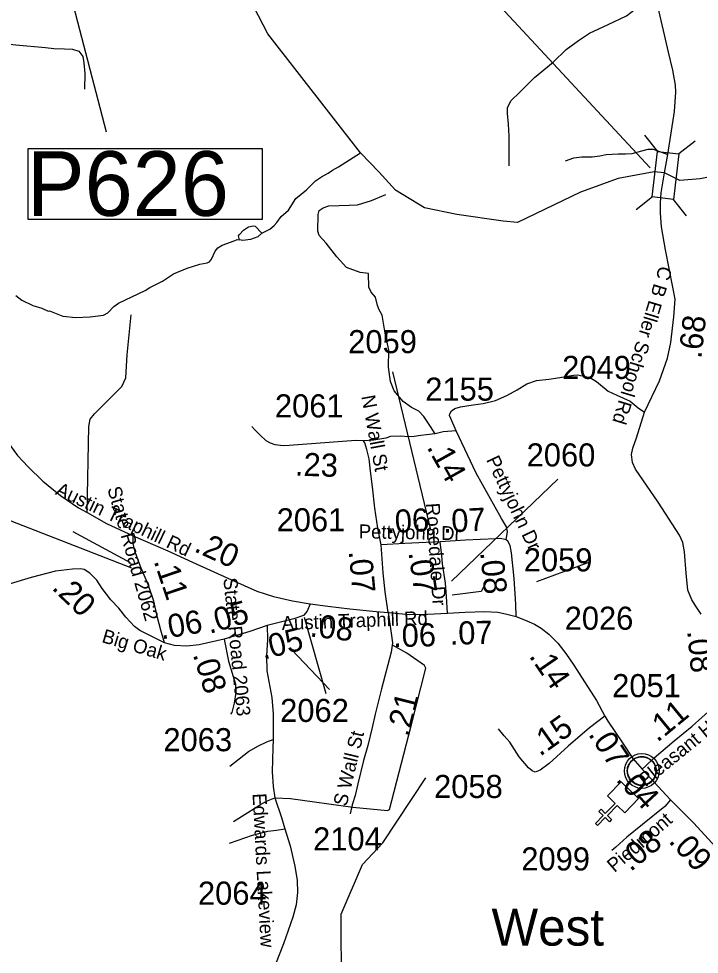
# Model space of a CAD drawing. Extents: x 1248089 to 1457196, y 820910 to 988753.
# Drawn here: x 1441277 to 1444960, y 916714 to 921780 of the extents above; entities that cross this region are included whole.
import ezdxf

# ---------------------------------------------------------------- set-up
doc = ezdxf.new("R2010")
doc.units = 0
for name, color, linetype in [('Exist Civil Demographics City Label', 7, 'Continuous'), ('Exist Civil Demographics Community CELL', 7, 'Continuous'), ('Exist Cultural Church CELL', 7, 'Continuous'), ('Exist Hydrographic Creek Single Shore', 7, 'Continuous'), ('Exist Hydrographic Misc Water Feature', 7, 'Continuous'), ('Exist Road Non-System Type 51', 7, 'Continuous'), ('Exist Road Secondary Structure Standard Bridge Attributed CELL', 7, 'Continuous'), ('Exist Road Secondary Structure Standard Bridge Number Label', 7, 'Continuous'), ('Exist Road Secondary Type 51 Attributed', 7, 'Continuous'), ('Exist Road Secondary Type 51 Label', 7, 'Continuous'), ('Prop GRAU CAT1 Cell', 7, 'Continuous'), ('Prop Lane Arrow CELL', 7, 'Continuous'), ('Prop Lane Lines', 7, 'Continuous')]:
    doc.layers.add(name, color=color, linetype=linetype)

msp = doc.modelspace()

# ---------------------------------------------------------------- linework, layer by layer
at = {"layer": 'Exist Civil Demographics Community CELL'}
msp.add_lwpolyline([(1444571.6, 917719), (1444572.6, 917724.6), (1444574.4, 917731.2), (1444577.3, 917738.4), (1444580.3, 917744.1), (1444583.6, 917749.9), (1444587.3, 917755), (1444591.3, 917759.4), (1444595.9, 917764), (1444601.4, 917768.5), (1444606.9, 917772.2), (1444611.7, 917775.1), (1444616.8, 917777.5), (1444622.3, 917779.8), (1444627.9, 917781.6), (1444632.2, 917782.8), (1444637.1, 917783.5), (1444641.2, 917784.2), (1444647.6, 917784.5), (1444652, 917784.4), (1444657.7, 917784.1), (1444662.6, 917783.4), (1444667.5, 917782.4), (1444672.5, 917781), (1444677.6, 917779.1), (1444684.3, 917776.2), (1444690.6, 917772.7), (1444695.6, 917769.1), (1444700.8, 917765.1), (1444704.1, 917762), (1444708.2, 917757.6), (1444712.1, 917752.9), (1444715.2, 917748.3), (1444718.3, 917743.3), (1444720.7, 917738.1), (1444722.8, 917733.1), (1444724.3, 917728.1), (1444725.6, 917723.5), (1444726.7, 917717.5), (1444727.3, 917712.8), (1444727.6, 917706.8), (1444727.4, 917701), (1444726.8, 917695.3), (1444725.9, 917689.8), (1444724.3, 917683.6), (1444722.4, 917677.8), (1444720.1, 917672.7), (1444716.9, 917666.7), (1444713.6, 917661.4), (1444710.2, 917656.7), (1444706, 917652), (1444700.7, 917647), (1444695.7, 917642.9), (1444690.7, 917639.5), (1444686.3, 917636.9), (1444679.5, 917633.7), (1444672.4, 917631), (1444666.4, 917629.5), (1444659.8, 917628.2), (1444655.4, 917627.8), (1444650.9, 917627.5), (1444645.3, 917627.5), (1444641, 917627.9), (1444635.4, 917628.7), (1444629.5, 917630), (1444624.9, 917631.3), (1444619.7, 917633.1), (1444615.1, 917635.1), (1444611.2, 917637.4), (1444604.4, 917641.4), (1444598.8, 917645.7), (1444593.9, 917650.2), (1444589.5, 917655.1), (1444586.3, 917659), (1444583.3, 917663.2), (1444579.2, 917670.3), (1444577.5, 917673.8), (1444575.8, 917677.9), (1444573.2, 917686), (1444571.6, 917693.1), (1444571, 917698.3), (1444570.6, 917704.6), (1444570.6, 917709.3), (1444571.1, 917715.7)], close=True, dxfattribs=at)
for centre, radius in [((1444649.3, 917706.6), 94.3), ((1444649, 917706.9), 76.7)]:
    msp.add_circle(centre, radius, dxfattribs=at)
at = {"layer": 'Exist Cultural Church CELL'}
msp.add_lwpolyline([(1444556.9, 917480.3), (1444516.1, 917519.9), (1444463, 917465.3), (1444485.9, 917443), (1444474.8, 917431.5), (1444451.8, 917453.8), (1444409.9, 917410.7), (1444398.4, 917421.9), (1444440.3, 917465), (1444417.4, 917487.3), (1444428.5, 917498.8), (1444451.5, 917476.5), (1444504.6, 917531), (1444463.3, 917571.3), (1444537.5, 917647.6), (1444631.2, 917556.6)], close=True, dxfattribs=at)
at = {"layer": 'Exist Hydrographic Creek Single Shore'}
for points in [[(1444772.6, 920945.3), (1444715.9, 920951.3), (1444521.7, 920913.9), (1444316.7, 920840.7), (1443977.3, 920676.1), (1443899.6, 920682.9), (1443647.7, 920719.5), (1443472.7, 920755.9), (1443316.7, 920851), (1443226.7, 920951.3), (1443127, 921053.5), (1442624.7, 921698.9), (1442375.6, 922179.9), (1442213.6, 922307.5), (1442128.6, 922365.5), (1442071.6, 922458.5), (1442026.6, 922718.8), (1441971.7, 922854.4), (1441840.6, 922981.9), (1441342.7, 923133.1), (1441223, 923232.1), (1441172.4, 923323.9), (1441161.2, 923543.9), (1441159.8, 923697.2)], [(1447559.2, 922219.9), (1446925.7, 922071.6), (1446596.7, 921855.1), (1446017.8, 921272.6), (1445848.7, 921144.7), (1445597.7, 921074.2), (1445541.6, 921099.3), (1445502.1, 921104.8), (1445440.8, 921055.7), (1445344.1, 921018.9), (1445270.5, 921001.2), (1445150.6, 921050.2), (1445085.3, 921058.4), (1445053.9, 921025.7), (1445045.8, 920994.3), (1445064.8, 920965.7), (1445043.7, 920929.3), (1444966, 920913), (1444854.3, 920903.5), (1444772.6, 920945.3)], [(1443351.4, 915252.8), (1443376.7, 915380.4), (1443372.7, 915639.8), (1443332.7, 915722.7), (1443064.7, 916053.2), (1442992.7, 916212.2), (1442970.7, 916370.2), (1443023.7, 916530), (1443022.7, 916930.5), (1443136.7, 917200.7), (1443247.7, 917316.7), (1443479.7, 917669.8)]]:
    msp.add_lwpolyline(points, dxfattribs=at)
at = {"layer": 'Exist Hydrographic Misc Water Feature'}
for points in [[(1442592.1, 920619.5), (1442635.4, 920640.4), (1442659.8, 920659.9), (1442674.1, 920675.7), (1442696.6, 920709.3), (1442737.2, 920742.5), (1442776.9, 920806.6), (1442835.2, 920852.4), (1442882.9, 920902.8), (1442915.2, 920923.8), (1442951.1, 920943.7), (1442975.4, 920959.3), (1443006.9, 920977.6), (1443067, 921015.5), (1443127, 921053.5)], [(1442471, 920583.3), (1442466.9, 920603.4), (1442471, 920611.3), (1442493.4, 920634.9), (1442519.7, 920652.5), (1442545.8, 920658), (1442555.8, 920655.8), (1442592.1, 920619.5)], [(1442592.1, 920619.5), (1442570.7, 920599.5), (1442530.6, 920584.2), (1442490.5, 920579), (1442471, 920583.3)], [(1441261.3, 920281.1), (1441292.9, 920256.5), (1441352.4, 920227.4), (1441402.2, 920212.5), (1441435.9, 920195.9), (1441443.9, 920197.8), (1441515.3, 920168.5), (1441586.5, 920162.7), (1441663.7, 920165.8), (1441735.5, 920174.4), (1441759.7, 920188), (1441792.3, 920221.5), (1441816.6, 920239), (1441961.7, 920308.4), (1441986, 920324), (1442054.6, 920358.7), (1442115.3, 920397.7), (1442187.8, 920428.4), (1442256.2, 920451.1), (1442296.4, 920458.4), (1442308.5, 920464.1), (1442320.7, 920478), (1442339.4, 920521.7), (1442353.8, 920539.4), (1442378, 920552.9), (1442442.4, 920577.8), (1442458.5, 920583.5), (1442471, 920583.3)]]:
    msp.add_lwpolyline(points, dxfattribs=at)
at = {"layer": 'Exist Road Non-System Type 51'}
for points in [[(1443931.1, 920983.1), (1443931.1, 921143.9), (1443927, 921208), (1443923, 921266.6), (1443923, 921299.3), (1443942, 921337.5), (1443987, 921379.8), (1444068.7, 921461.6), (1444169.5, 921544.7), (1444240.1, 921613.6), (1444306.9, 921661.3), (1444366.8, 921700.9), (1444467.6, 921748.6), (1444567, 921794.9), (1444613.7, 921830.7)], [(1440135.1, 921587.8), (1440184, 921607), (1440295.7, 921629.6), (1440377.7, 921647.4), (1440428.8, 921662.9), (1440466.8, 921674.8), (1440539.2, 921689), (1440572.5, 921693.8), (1440658.1, 921692.6), (1440743.6, 921690.2), (1440819.7, 921680.7), (1440885, 921672.4), (1440980.1, 921665.3), (1441102.4, 921655.7), (1441260.5, 921639.1), (1441422.5, 921624.8), (1441466.5, 921618.9), (1441524.7, 921616.5), (1441567.5, 921614.1), (1441601.9, 921604.6), (1441623.3, 921576.1), (1441629.2, 921540.4), (1441634, 921483.3), (1441632.8, 921397.7)], [(1444236.2, 921010.6), (1444281.1, 921027), (1444324.7, 921031.1), (1444380.6, 921032.4), (1444421.4, 921036.5), (1444455.5, 921044.7), (1444522.2, 921047.4), (1444560.4, 921047.4), (1444597.2, 921050.1), (1444650.3, 921065.1), (1444683, 921073.3), (1444710.2, 921073.3), (1444791, 921044.8)], [(1443531.2, 919532.4), (1443505.3, 919571.9), (1443469.9, 919626.4), (1443442.7, 919655.1), (1443403.2, 919675.5), (1443356.9, 919706.9), (1443309.2, 919764.1), (1443288.7, 919814.6), (1443277.8, 919892.3), (1443280.6, 919986.3), (1443260.1, 920077.7), (1443243.8, 920174.4), (1443227.7, 920203.1), (1443218.1, 920227.7), (1443208.6, 920272.6), (1443184.1, 920298.5), (1443171.8, 920325.8), (1443169.1, 920400.8), (1443124.1, 920406.2), (1443050.6, 920432.1), (1442998.8, 920490.7), (1442941.6, 920564.3), (1442902.1, 920606.6), (1442895.3, 920629.8), (1442896.6, 920719.7), (1442902.1, 920741.6), (1442923.9, 920755.2), (1442955.2, 920767.5), (1443011.1, 920768.8), (1443065.6, 920770.2), (1443110.5, 920772.9), (1443186.8, 920796.1), (1443264.4, 920828.8)], [(1441646.3, 919105.7), (1441655.7, 919571.3), (1441662.9, 919611.8), (1441686.7, 919640.4), (1441834.5, 919788.3), (1441855.9, 919836), (1441863.1, 919960), (1441884.5, 920175.6)], [(1443615.2, 919615.2), (1443607.6, 919630.8), (1443611, 919640.9), (1443619.4, 919656.1), (1443638, 919669.6), (1443668.4, 919678.1), (1443735.9, 919688.2), (1443789.9, 919696.6), (1443857.4, 919711.8), (1443918.1, 919740.5), (1443975.5, 919770.9), (1444027.8, 919803), (1444078.4, 919821.6), (1444145.9, 919828.4), (1444205, 919836.8), (1444279.3, 919850.3), (1444301.2, 919852), (1444368.7, 919836.8), (1444404.1, 919814.9), (1444466.6, 919762.5), (1444513.8, 919742.2), (1444586.4, 919708.5), (1444630.3, 919673), (1444664, 919649.4)], [(1443644.3, 919548), (1443574.8, 919543.3), (1443531.2, 919532.4), (1443483.5, 919526.9), (1443453.6, 919522.9), (1443416.8, 919517.4), (1443385.5, 919516), (1443343.2, 919518.8), (1443288.7, 919517.4), (1443262.9, 919507.9), (1443198.8, 919498.3), (1443142.4, 919494.6)], [(1443085, 917510.3), (1443272.6, 917492.7), (1443284.4, 917498.6), (1443401.6, 917950.4), (1443479.6, 918262.3), (1443473.7, 918277.9), (1443377.9, 918344.4), (1443299.8, 918387.5)], [(1442419.5, 917732.6), (1442519.7, 917811.3), (1442574.6, 917842.4), (1442619.9, 917865.1), (1442653.3, 917877)], [(1442438.6, 917433.5), (1442517.3, 917482.5), (1442585.3, 917524.2), (1442618.7, 917543.3), (1442662.9, 917561.6)], [(1442662.9, 917561.6), (1442746.9, 917557.3), (1443085, 917510.3)], [(1442418.3, 917315.3), (1442541.2, 917359.5), (1442625.9, 917379.8), (1442672.4, 917385.8), (1442717.7, 917392.9)]]:
    msp.add_lwpolyline(points, dxfattribs=at)
at = {"layer": 'Exist Road Secondary Structure Standard Bridge Attributed CELL'}
for p, q in [((1444664.7, 921150.1), (1444734.7, 921061.2)), ((1444938.6, 921117.5), (1444849.7, 921047.5)), ((1444707.5, 920814.8), (1444618.6, 920744.8)), ((1444819.9, 920801.4), (1444889.9, 920712.5))]:
    msp.add_line(p, q, dxfattribs=at)
msp.add_lwpolyline([(1444849.7, 921047.5), (1444820.4, 920801.4), (1444705.4, 920815), (1444734.7, 921061.2)], close=True, dxfattribs=at)
at = {"layer": 'Exist Road Secondary Structure Standard Bridge Number Label'}
msp.add_line((1444694.8, 920972.5), (1442922.5, 922882.1), dxfattribs=at)
at = {"layer": 'Exist Road Secondary Type 51 Attributed'}
for points in [[(1444772.6, 920945.3), (1444791, 921044.8), (1444825.6, 921277.9), (1444834.2, 921382.8), (1444832, 921419.6), (1444818, 921501.3), (1444794.2, 921598.7), (1444732.8, 921864.5)], [(1440023.9, 921773.9), (1440076.7, 921702.5), (1440135.1, 921587.8), (1440209.7, 921434.1), (1440336, 921164.3), (1440452.7, 920907.2), (1440547.7, 920713.1), (1440620.2, 920569.2), (1440674.1, 920462.5), (1440769.3, 920286.1), (1440869.6, 920097.4), (1440962.5, 919918.9), (1441087.7, 919691.5), (1441155.8, 919573.5), (1441200.3, 919511.9), (1441215.3, 919489.1), (1441270.4, 919415.5), (1441328.4, 919353.5), (1441407.3, 919275.6), (1441503.6, 919197.7), (1441600.9, 919130.6), (1441646.3, 919105.7), (1441751.2, 919047.3), (1441896, 918979.7)], [(1444970.3, 918556.1), (1444941.1, 918598.3), (1444920.6, 918633), (1444899, 918686), (1444889.2, 918777.7), (1444879.5, 918893.5), (1444870.9, 918943.2), (1444853.6, 918983.3), (1444737, 919161.9), (1444614.8, 919340.5), (1444599.7, 919377.3), (1444594.3, 919419.5), (1444600.8, 919455.2), (1444620.3, 919510.4), (1444664, 919649.4), (1444744.5, 919819.9), (1444788.8, 919941.1), (1444806.1, 920026), (1444822.4, 920165.6), (1444829.9, 920260.8), (1444818, 920325.8), (1444778, 920528.2), (1444755.3, 920653.7), (1444751, 920727.3), (1444751, 920782.5), (1444754.2, 920837.7), (1444772.6, 920945.3)], [(1443915.3, 918958.5), (1443921.7, 919004), (1443916.2, 919028.2), (1443890.1, 919072.9), (1443752.3, 919318.9), (1443644.3, 919548), (1443615.2, 919615.2)], [(1443238.7, 918930.9), (1443221, 919020.9), (1443204.4, 919129.9), (1443192, 919244.5), (1443181, 919330.1), (1443174.1, 919396), (1443160.4, 919447.7), (1443150.7, 919483.6), (1443142.4, 919494.6), (1443101.1, 919496), (1442741.1, 919469.1), (1442708, 919467.7), (1442663.9, 919471.8), (1442639.1, 919481.5), (1442615.6, 919493.9), (1442582.5, 919527), (1442554.8, 919553.6), (1442538.2, 919571.6)], [(1442065.1, 918400.5), (1442046.2, 918468.8), (1442027.8, 918538), (1442008.3, 918626.8), (1441978.1, 918716.6), (1441940.3, 918803.9), (1441918.7, 918856.9), (1441905.7, 918898), (1441896.1, 918938.6), (1441896, 918979.7)], [(1441896, 918979.7), (1442083, 918898.6), (1442216.7, 918837.3), (1442427.5, 918741), (1442564.8, 918679.3), (1442655.6, 918651.1), (1442759.4, 918627.3), (1442853.5, 918611.1)], [(1443558.5, 918947.8), (1443367.1, 918937.7), (1443238.7, 918930.9)], [(1443915.3, 918958.5), (1443884.2, 918965.3), (1443856.6, 918963.9), (1443695.3, 918955.6), (1443558.5, 918947.8)], [(1443597.2, 918560.5), (1443591.6, 918651), (1443586.1, 918724.2), (1443570.9, 918827.7), (1443566.8, 918873.2), (1443558.5, 918947.8)], [(1443969.1, 918543.8), (1443967.7, 918609.6), (1443958, 918749), (1443944.3, 918887.1), (1443936, 918926.8), (1443925, 918951.6), (1443915.3, 918958.5)], [(1443276.1, 918564.9), (1443259.3, 918676.6), (1443249.6, 918779.4), (1443238.7, 918930.9)], [(1442065.1, 918400.5), (1442001.5, 918433.6), (1441932.8, 918466.5), (1441902.9, 918488.9), (1441856.6, 918539.7), (1441819.3, 918587.5), (1441776, 918633.9), (1441728.2, 918693.7), (1441699.8, 918740), (1441661, 918777.3), (1441631.1, 918796.8), (1441608.7, 918801.3), (1441566.9, 918799.8), (1441475.9, 918787.8), (1441344.5, 918753.4), (1441229.5, 918719.1), (1441187.7, 918705.5)], [(1442853.5, 918611.1), (1442837.7, 918571.2), (1442818.3, 918548.5), (1442766.4, 918530.1), (1442621.5, 918493.3)], [(1442853.5, 918611.1), (1442949, 918599.2), (1443069, 918585.2), (1443211.7, 918570), (1443276.1, 918564.9)], [(1443276.1, 918564.9), (1443293.3, 918452), (1443299.3, 918399.7), (1443291.8, 918348.9), (1443241.1, 918151.6), (1443206.9, 918014.9), (1443190.5, 917941.6), (1443166.6, 917844.5), (1443142.7, 917762.3), (1443112.9, 917637.5), (1443098, 917573.2), (1443081.6, 917523.9), (1443071.1, 917474.7)], [(1443276.1, 918564.9), (1443391.7, 918553), (1443490.1, 918555.1), (1443597.2, 918560.5)], [(1443597.2, 918560.5), (1443692.3, 918566), (1443800.5, 918569.2), (1443869.7, 918567), (1443911.8, 918557.3), (1443969.1, 918543.8)], [(1443969.1, 918543.8), (1444026.4, 918518.9), (1444068.6, 918501), (1444105.4, 918479.4), (1444146.5, 918446.9), (1444194, 918399.3), (1444237.3, 918343), (1444280.5, 918280.3), (1444338.9, 918189.4), (1444403.8, 918087.6), (1444448.9, 918004.1)], [(1442621.5, 918493.3), (1442527.8, 918461.1), (1442388.4, 918420)], [(1442621.5, 918493.3), (1442623.7, 918418.3), (1442618.1, 918330.8), (1442619.5, 918249.6), (1442646.1, 918104), (1442653.1, 918015.8), (1442653.3, 917877), (1442651.7, 917831.8), (1442648.9, 917701.6), (1442653.1, 917621.8), (1442662.9, 917561.6), (1442699, 917454.6), (1442717.7, 917392.9), (1442745.2, 917300.6), (1442771.8, 917191.4), (1442783, 917113), (1442785.8, 917048.1), (1442778.8, 916980.9), (1442760.7, 916915.1), (1442710.3, 916770.9), (1442666.9, 916660.3)], [(1442388.4, 918420), (1442253.2, 918389.7), (1442186.2, 918382.1), (1442120.2, 918386.5), (1442065.1, 918400.5)], [(1442388.4, 918420), (1442411.3, 918300.3), (1442449.2, 918177.2), (1442451.5, 918132.3), (1442442.1, 918073.1), (1442430.2, 918023.4), (1442423.6, 918014.2)], [(1444651.9, 917715.7), (1444669.2, 917733), (1444716.8, 917778.5), (1444824.9, 917869.4), (1444922.3, 917949.5), (1445026, 918042.5), (1445077.8, 918096)], [(1444448.9, 918004.1), (1444367, 917939.4), (1444249.8, 917841.4), (1444147.8, 917746.1), (1444099.5, 917711.6), (1444071.9, 917700.6), (1444056.7, 917707.5), (1444036.1, 917724), (1443985, 917783.4), (1443935.4, 917862.1), (1443905, 917896.6), (1443872.8, 917935)], [(1444448.9, 918004.1), (1444466.2, 917976), (1444544.1, 917859.1), (1444600.3, 917774.7), (1444651.9, 917715.7)], [(1444651.9, 917715.7), (1444714.5, 917647.2), (1444805.4, 917549.8)], [(1444805.4, 917549.8), (1444774.3, 917514.5), (1444652.9, 917416.5), (1444568.8, 917347.5), (1444509.5, 917293.7), (1444486.7, 917276.6)], [(1444805.4, 917549.8), (1444928.6, 917426.4), (1445030.3, 917316), (1445140.6, 917194.8)]]:
    msp.add_lwpolyline(points, dxfattribs=at)
at = {"layer": 'Exist Road Secondary Type 51 Label'}
for points in [[(1441569.1, 919002.6), (1441879.6, 918835.2)], [(1444371.6, 918839.3), (1444078.4, 918731.5)], [(1443805.1, 918724.8), (1443780.3, 918677.8), (1443623, 918658.5)], [(1442959, 918147), (1442754.9, 918362.3)]]:
    msp.add_lwpolyline(points, dxfattribs=at)
at = {"layer": 'Prop Lane Arrow CELL'}
msp.add_line((1441167, 923408.7), (1441749.5, 921167), dxfattribs=at)
msp.add_lwpolyline([(1441328.2, 921076.5), (1442594.4, 921076.5), (1442594.4, 920692.6), (1441328.2, 920692.6)], close=True, dxfattribs=at)
at = {"layer": 'Prop Lane Lines'}
for p, q in [((1443508.2, 919013.1), (1443301.7, 919867)), ((1443619.8, 918734.1), (1444194.7, 919286.6)), ((1441888.5, 918804.4), (1441110.7, 919108.1)), ((1442821.7, 918538.8), (1442938.9, 918125.8))]:
    msp.add_line(p, q, dxfattribs=at)

# ---------------------------------------------------------------- texts
at = {"layer": 'Exist Civil Demographics City Label'}
msp.add_text('West', height=200, dxfattribs=at).set_placement((1443835.7, 916760.8))
at = {"layer": 'Exist Road Secondary Type 51 Label'}
for s, rotation, p in [('C B Eller School Rd', 253.196, (1444744.7, 920446.2)), ('N Wall St', 280.3886, (1443130.9, 919735.1)), ('Pettyjohn Dr', 295.3676, (1443805.3, 919391.9)), ('Austin Traphill Rd', 334.5087, (1441470.6, 919206)), ('State Road 2062', 285.9616, (1441755.4, 919235.8)), ('Rosedale Dr', 273.8294, (1443480.2, 919155.6)), ('Pettyjohn Dr', 358.8599, (1443116.7, 918966.8)), ('State Road 2063', 275.6011, (1442384.2, 918749.4)), ('Austin Traphill Rd', 2.1228, (1442701, 918469.2)), ('Big Oak', 343.4073, (1441721.9, 918404.9)), ('Pleasant Hill Dr', 39.1385, (1444669.8, 917617.6)), ('S Wall St', 76.5909, (1443051.2, 917511.6)), ('Edwards Lakeview', 273.0455, (1442542.1, 917584.2)), ('Piedmont', 40.9732, (1444501.2, 917153.8))]:
    msp.add_text(s, height=75, rotation=rotation, dxfattribs=at).set_placement(p)
at = {"layer": 'Prop GRAU CAT1 Cell'}
for s, rotation, p in [('.68', 83.3731, (1444971.1, 919936.1)), ('.14', 299.2558, (1443482.9, 919459.8)), ('.23', 358.0891, (1442770.3, 919306.1)), ('.06', 3.0271, (1443269, 918993)), ('.07', 2.9381, (1443574.9, 918996.2)), ('.20', 335.449, (1442220.2, 918897.9)), ('.07', 275.4076, (1443062.2, 918896.2)), ('.11', 288.6269, (1442006.1, 918842.9)), ('.07', 278.3369, (1443385.7, 918889.7)), ('.08', 275.7055, (1443774.1, 918890.2)), ('.20', 316.0991, (1441450.9, 918693.6)), ('.05', 16.4271, (1442309.4, 918448)), ('.06', 9.8741, (1442049.2, 918418.3)), ('.08', 353.3144, (1442849.1, 918435.5)), ('.05', 14.249, (1442600.6, 918308.3)), ('.06', 1.2602, (1443304.2, 918376.8)), ('.07', 1.7198, (1443611.1, 918389.2)), ('.08', 275.4357, (1444894.6, 918464.5)), ('.08', 287.0897, (1442218.3, 918337.4)), ('.14', 304.5699, (1444035.7, 918328.5)), ('.21', 75.9573, (1443386, 917887.3)), ('.11', 39.452, (1444733.8, 917858.1)), ('.15', 35.5617, (1444097.9, 917782)), ('.07', 303.6673, (1444356.6, 917905.3)), ('.04', 313.0006, (1444504.7, 917656.7)), ('.08', 39.3649, (1444588.2, 917157.9)), ('.09', 312.6383, (1444789.6, 917323.1))]:
    msp.add_text(s, height=125, rotation=rotation, dxfattribs=at).set_placement(p)
at = {"layer": 'Prop Lane Arrow CELL'}
msp.add_text('P626', height=350, dxfattribs=at).set_placement((1441321.1, 920712.4))
at = {"layer": 'Prop Lane Lines'}
for s, p in [('2059', (1443060.1, 919968.8)), ('2049', (1444218.3, 919829.2)), ('2155', (1443477.1, 919711.5)), ('2061', (1442663.4, 919621.1)), ('2060', (1444025.9, 919355.4)), ('2061', (1442672.6, 919004.1)), ('2059', (1444010.4, 918787.2)), ('2026', (1444231.6, 918471.2)), ('2051', (1444488.8, 918106.1)), ('2062', (1442691.6, 917971.8)), ('2063', (1442059.8, 917813.4)), ('2058', (1443524.8, 917560.1)), ('2104', (1442870, 917276.1)), ('2099', (1443997, 917167.7)), ('2064', (1442246.8, 916982.4))]:
    msp.add_text(s, height=125, dxfattribs=at).set_placement(p)

doc.saveas('drawing.dxf')
